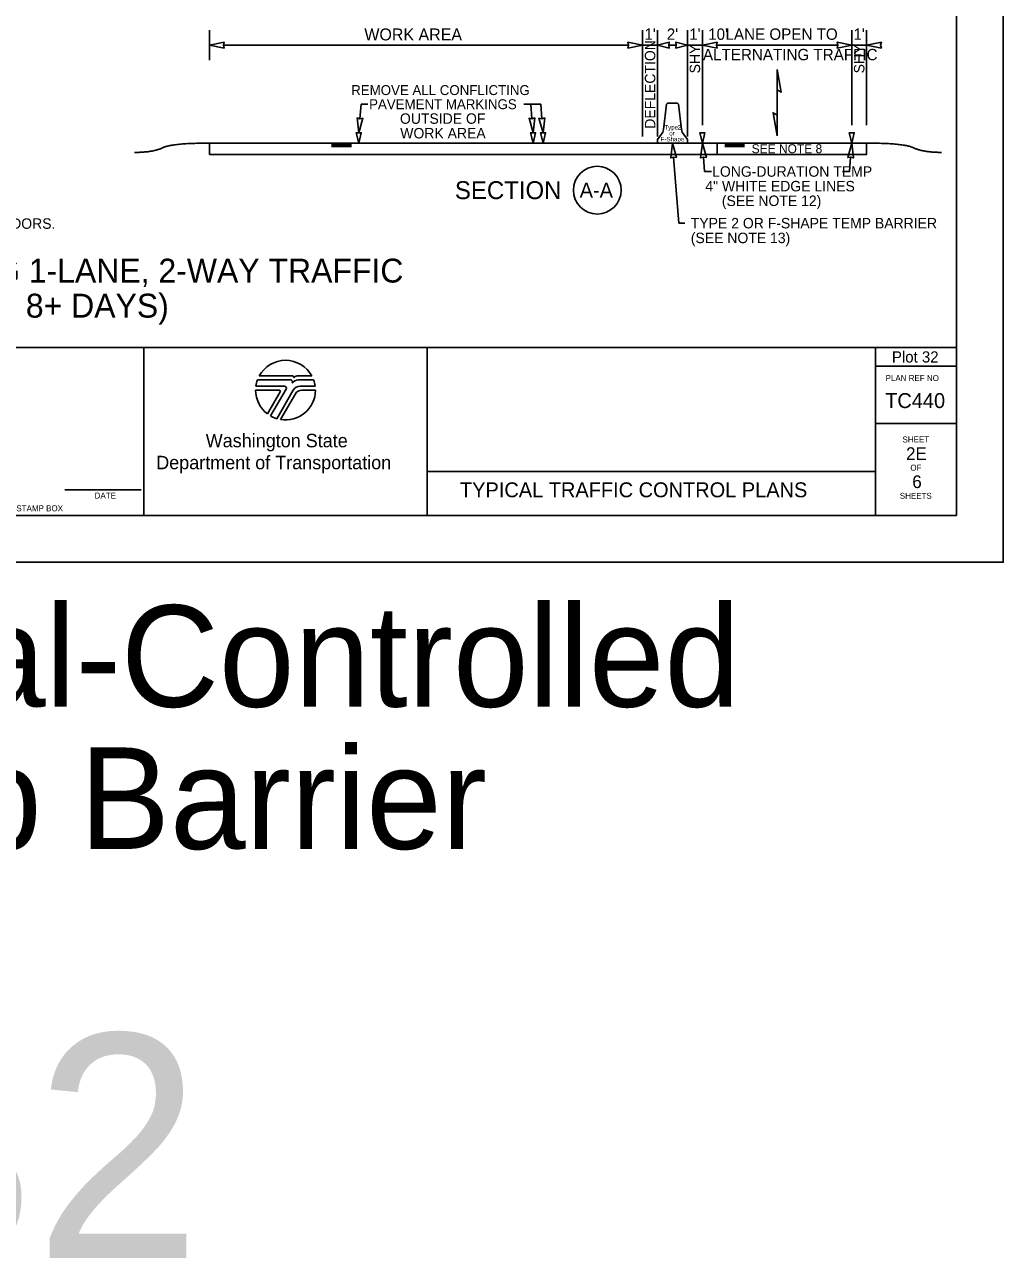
# Model space of a CAD drawing. Extents: x 99982 to 100176, y 99905 to 100011.
# Drawn here: x 100029.51 to 100036.06, y 99905.01 to 99913.29 of the extents above; entities that cross this region are included whole.
import ezdxf

# ---------------------------------------------------------------- set-up
doc = ezdxf.new("R2010")
doc.units = 0
for name, color, linetype in [('SH_DE_DetailHeading1Text', 7, 'Continuous'), ('SH_GI_GeneralNotesBodyText', 7, 'Continuous'), ('SH_GI_PlotLimits', 7, 'Continuous'), ('SH_GI_SheetBorder', 7, 'Continuous'), ('SH_GI_SheetLocationText', 7, 'Continuous'), ('SH_GI_SheetTextInCells', 7, 'Continuous'), ('SH_GI_TitleBlockText', 7, 'Continuous'), ('SH_GI_WSDOTLogo', 7, 'Continuous'), ('TR_WZ_BarrierDoubleFaceElev', 7, 'Continuous'), ('TR_WZ_WorkZoneDetails', 7, 'Continuous'), ('TR_WZ_WorkZoneTextCurrent', 7, 'Continuous')]:
    doc.layers.add(name, color=color, linetype=linetype)

msp = doc.modelspace()

# ---------------------------------------------------------------- linework, layer by layer
at = {"layer": 'SH_GI_PlotLimits'}
msp.add_lwpolyline([(100019.0625, 99909.6875), (100036.0625, 99909.6875), (100036.0625, 99920.6875), (100019.0625, 99920.6875)], close=True, dxfattribs=at)
at = {"layer": 'SH_GI_SheetBorder'}
for p, q in [((100035.75, 99920.375), (100035.75, 99910)), ((100020, 99911.1259), (100035.75, 99911.1259)), ((100030.3089, 99911.1259), (100030.3089, 99910)), ((100032.2055, 99911.1259), (100032.2055, 99910)), ((100035.2079, 99911.1259), (100035.2079, 99910)), ((100035.2079, 99911.0008), (100035.75, 99911.0008)), ((100035.2079, 99910.6176), (100035.75, 99910.6176)), ((100032.2055, 99910.2955), (100035.2079, 99910.2955)), ((100029.7797, 99910.1733), (100030.2914, 99910.1733)), ((100020, 99910), (100035.75, 99910))]:
    msp.add_line(p, q, dxfattribs=at)
at = {"layer": 'SH_GI_WSDOTLogo'}
for p, q in [((100031.059, 99910.8661), (100031.2496, 99910.8661)), ((100031.2894, 99910.9094), (100031.0697, 99910.9094)), ((100031.303, 99910.9354), (100031.0815, 99910.9354)), ((100031.433, 99910.9354), (100031.3351, 99910.9354)), ((100031.343, 99910.9094), (100031.3429, 99910.9094)), ((100031.4448, 99910.9094), (100031.343, 99910.9094)), ((100031.3558, 99910.8661), (100031.4555, 99910.8661)), ((100031.0572, 99910.84), (100031.2148, 99910.84)), ((100031.222, 99910.8277), (100031.1364, 99910.6807)), ((100031.261, 99910.8464), (100031.1567, 99910.6672)), ((100031.1989, 99910.6487), (100031.3089, 99910.839)), ((100031.2244, 99910.6428), (100031.3242, 99910.8156)), ((100031.3655, 99910.8394), (100031.4572, 99910.8394))]:
    msp.add_line(p, q, dxfattribs=at)
for centre, radius, start, end in [((100031.2572, 99910.84), 0.2, 28.47865, 151.53204), ((100031.2572, 99910.84), 0.2, 159.69598, 172.50569), ((100031.2497, 99910.853), 0.0131, 329.76834, 90), ((100031.2894, 99910.8946), 0.0148, 327.8418, 89.99855), ((100031.3429, 99910.861), 0.0484, 89.99529, 147.82376), ((100031.303, 99910.9263), 0.00903, 329.87418, 90.00328), ((100031.3558, 99910.8119), 0.0542, 90, 149.99738), ((100031.3352, 99910.9066), 0.0287, 90.00721, 148.16763), ((100031.2572, 99910.84), 0.2, 7.49431, 20.29406), ((100031.2572, 99910.84), 0.2, 179.99864, 232.84327), ((100031.2149, 99910.8318), 0.0082, 329.74356, 90), ((100031.2572, 99910.84), 0.2, 260.54554, 359.80857), ((100031.3654, 99910.7918), 0.0476, 90, 150.05432), ((100031.2572, 99910.84), 0.2, 239.79292, 253.0448)]:
    msp.add_arc(centre, radius, start, end, dxfattribs=at)
at = {"layer": 'TR_WZ_BarrierDoubleFaceElev'}
for p, q in [((100033.8083, 99912.7548), (100033.8145, 99912.761)), ((100033.8145, 99912.761), (100033.8083, 99912.7548)), ((100033.8145, 99912.761), (100033.8812, 99912.761)), ((100033.8812, 99912.761), (100033.8145, 99912.761)), ((100033.8812, 99912.761), (100033.8875, 99912.7548)), ((100033.8875, 99912.7548), (100033.8812, 99912.761)), ((100033.7885, 99912.586), (100033.8083, 99912.7548)), ((100033.8083, 99912.7548), (100033.7885, 99912.586)), ((100033.8875, 99912.7548), (100033.9073, 99912.586)), ((100033.9073, 99912.586), (100033.8875, 99912.7548)), ((100033.7479, 99912.5194), (100033.7729, 99912.5527)), ((100033.7729, 99912.5527), (100033.7479, 99912.5194)), ((100033.7479, 99912.5006), (100033.7479, 99912.5194)), ((100033.7479, 99912.5194), (100033.7479, 99912.5006)), ((100033.9229, 99912.5527), (100033.9479, 99912.5194)), ((100033.9479, 99912.5194), (100033.9229, 99912.5527)), ((100033.9479, 99912.5194), (100033.9479, 99912.5006)), ((100033.9479, 99912.5006), (100033.9479, 99912.5194)), ((100033.7541, 99912.4944), (100033.7479, 99912.5006)), ((100033.7479, 99912.5006), (100033.7541, 99912.4944)), ((100033.9416, 99912.4944), (100033.7541, 99912.4944)), ((100033.7541, 99912.4944), (100033.9416, 99912.4944)), ((100033.9479, 99912.5006), (100033.9416, 99912.4944)), ((100033.9416, 99912.4944), (100033.9479, 99912.5006))]:
    msp.add_line(p, q, dxfattribs=at)
for centre, start, end in [((100033.7071, 99912.6039), 322.1243, 347.64603), ((100033.7071, 99912.6039), 322.1243, 347.64603), ((100033.9887, 99912.6039), 192.35397, 217.8757), ((100033.9887, 99912.6039), 192.35397, 217.8757)]:
    msp.add_arc(centre, 0.0833, start, end, dxfattribs=at)
at = {"layer": 'TR_WZ_WorkZoneDetails'}
for p, q in [((100030.7479, 99913.0504), (100030.7479, 99913.2504)), ((100033.6479, 99912.5394), (100033.6479, 99913.2504)), ((100033.7479, 99912.5394), (100033.7479, 99913.2504)), ((100033.9479, 99912.5394), (100033.9479, 99913.2504)), ((100034.0479, 99912.6142), (100034.0479, 99913.2504)), ((100035.0479, 99912.6142), (100035.0479, 99913.2504)), ((100035.1479, 99912.6142), (100035.1479, 99913.2504)), ((100033.5542, 99913.1504), (100030.8416, 99913.1504)), ((100033.6479, 99913.1504), (100033.7479, 99913.1504)), ((100033.8729, 99913.1504), (100033.8229, 99913.1504)), ((100034.0479, 99913.1504), (100033.9479, 99913.1504)), ((100034.9542, 99913.1504), (100034.1416, 99913.1504)), ((100035.1479, 99913.1504), (100035.0479, 99913.1504)), ((100034.5479, 99912.8508), (100034.5479, 99912.682)), ((100034.5479, 99912.682), (100034.5479, 99912.8508)), ((100031.7553, 99912.6576), (100031.763, 99912.7552)), ((100031.8092, 99912.7552), (100031.763, 99912.7552)), ((100032.966, 99912.7552), (100032.8531, 99912.7552)), ((100032.9071, 99912.6576), (100032.8993, 99912.7552)), ((100032.9737, 99912.6576), (100032.966, 99912.7552)), ((100030.7479, 99912.4944), (100030.7479, 99912.4194)), ((100035.1479, 99912.4944), (100030.7479, 99912.4944)), ((100031.5649, 99912.4891), (100031.6979, 99912.4891)), ((100031.5649, 99912.4835), (100031.6979, 99912.4835)), ((100031.5649, 99912.4779), (100031.6979, 99912.4779)), ((100031.5649, 99912.4726), (100031.6979, 99912.4726)), ((100034.3309, 99912.4887), (100034.1979, 99912.4887)), ((100034.3309, 99912.4831), (100034.1979, 99912.4831)), ((100034.3309, 99912.4774), (100034.1979, 99912.4774)), ((100034.3309, 99912.4722), (100034.1979, 99912.4722)), ((100035.1479, 99912.4944), (100035.1479, 99912.4194)), ((100035.1479, 99912.4194), (100030.7479, 99912.4194)), ((100033.8553, 99912.4009), (100033.8906, 99911.9574)), ((100034.0553, 99912.4009), (100034.0631, 99912.3034)), ((100035.0404, 99912.4009), (100035.0327, 99912.3034)), ((100034.1092, 99912.3034), (100034.0631, 99912.3034)), ((100035.0327, 99912.3034), (100034.9865, 99912.3034)), ((100033.9306, 99911.9574), (100033.8906, 99911.9574))]:
    msp.add_line(p, q, dxfattribs=at)
for points in [[(100030.7479, 99913.1504), (100030.8461, 99913.1312), (100030.8416, 99913.1504), (100030.8461, 99913.1697)], [(100033.6479, 99913.1504), (100033.5496, 99913.1312), (100033.5542, 99913.1504), (100033.5496, 99913.1697)], [(100033.7479, 99913.1504), (100033.8265, 99913.1312), (100033.8229, 99913.1504), (100033.8265, 99913.1697)], [(100033.9479, 99913.1504), (100033.8693, 99913.1312), (100033.8729, 99913.1504), (100033.8693, 99913.1697)], [(100034.0479, 99913.1504), (100034.1462, 99913.1312), (100034.1416, 99913.1504), (100034.1462, 99913.1697)], [(100035.0479, 99913.1504), (100034.9496, 99913.1312), (100034.9542, 99913.1504), (100034.9496, 99913.1697)], [(100035.1479, 99913.1504), (100035.2462, 99913.1312), (100035.2416, 99913.1504), (100035.2462, 99913.1697)], [(100034.5479, 99912.9884), (100034.5749, 99912.8352), (100034.5479, 99912.8508)], [(100034.5479, 99912.5444), (100034.5209, 99912.6976), (100034.5479, 99912.682)], [(100031.7478, 99912.5642), (100031.7748, 99912.6606), (100031.7552, 99912.6576), (100031.7363, 99912.6637)], [(100032.9145, 99912.5642), (100032.8875, 99912.6606), (100032.9071, 99912.6576), (100032.926, 99912.6637)], [(100032.9812, 99912.5642), (100032.9542, 99912.6606), (100032.9738, 99912.6576), (100032.9926, 99912.6637)], [(100031.7479, 99912.4944), (100031.7312, 99912.5642), (100031.7645, 99912.5642)], [(100032.9145, 99912.4944), (100032.8978, 99912.5642), (100032.9312, 99912.5642)], [(100032.9812, 99912.4944), (100032.9645, 99912.5642), (100032.9978, 99912.5642)], [(100034.0479, 99912.4944), (100034.0312, 99912.5642), (100034.0645, 99912.5642)], [(100035.0479, 99912.4944), (100035.0312, 99912.5642), (100035.0645, 99912.5642)], [(100033.8479, 99912.4944), (100033.8748, 99912.3979), (100033.8553, 99912.4009), (100033.8364, 99912.3949)], [(100034.0479, 99912.4944), (100034.0748, 99912.3979), (100034.0553, 99912.4009), (100034.0364, 99912.3949)], [(100034.1479, 99912.4944), (100035.1479, 99912.4944), (100035.1479, 99912.4194), (100034.1479, 99912.4194)], [(100034.1479, 99912.4944), (100035.1479, 99912.4944), (100035.1479, 99912.4194), (100034.1479, 99912.4194)], [(100035.0479, 99912.4944), (100035.0209, 99912.3979), (100035.0405, 99912.4009), (100035.0593, 99912.3949)]]:
    msp.add_lwpolyline(points, close=True, dxfattribs=at)
for points in [[(100031.7645, 99912.5642), (100031.7312, 99912.5642), (100031.7479, 99912.4944), (100031.7645, 99912.5642)], [(100032.9312, 99912.5642), (100032.8978, 99912.5642), (100032.9145, 99912.4944), (100032.9312, 99912.5642)], [(100032.9978, 99912.5642), (100032.9645, 99912.5642), (100032.9812, 99912.4944), (100032.9978, 99912.5642)], [(100034.0645, 99912.5642), (100034.0312, 99912.5642), (100034.0479, 99912.4944), (100034.0645, 99912.5642)], [(100035.0645, 99912.5642), (100035.0312, 99912.5642), (100035.0479, 99912.4944), (100035.0645, 99912.5642)]]:
    msp.add_lwpolyline(points, dxfattribs=at)
msp.add_circle((100033.3444, 99912.1794), 0.16, dxfattribs=at)
for points in [[(100030.7479, 99912.4944), (100030.4967, 99912.4944), (100030.3712, 99912.4322), (100030.2457, 99912.4322)], [(100035.1479, 99912.4944), (100035.399, 99912.4945), (100035.5245, 99912.4324), (100035.65, 99912.4325)]]:
    msp.add_open_spline(points, degree=2, dxfattribs=at)

# ---------------------------------------------------------------- texts
at = {"layer": 'SH_DE_DetailHeading1Text'}
for s, p in [('ADVANCED TEMPORARY SIGNAL-CONTROLLED ALTERNATING 1-LANE, 2-WAY TRAFFIC', (100022.9401, 99911.5606)), ('25 WZSL + TEMP BARRIER (40 MPH HIGHWAYS, 8+ DAYS)', (100024.5313, 99911.3259))]:
    msp.add_text(s, height=0.16, rotation=360, dxfattribs=at).set_placement(p)
at = {"layer": 'SH_GI_GeneralNotesBodyText'}
msp.add_text('ROADWAY WIDTH RESTRICTIONS. 30 DAY NOTICE REQUIRED ON MAJOR FREIGHT CORRIDORS.', height=0.07, rotation=360, dxfattribs=at).set_placement((100025.3222, 99911.9206))
at = {"layer": 'SH_GI_SheetBorder'}
msp.add_text('PLAN REF NO', height=0.040032, dxfattribs=at).set_placement((100035.2747, 99910.9008))
at = {"layer": 'SH_GI_SheetLocationText'}
for s, height, p in [('Plot 32', 0.075, (100035.3171, 99911.025)), (' Temp Signal-Controlled', 0.68, (100024.4951, 99908.7191)), ('Alt Traffic w/ Temp Barrier', 0.68, (100022.0459, 99907.7671)), ('Plot 32', 1.5, (100024.4483, 99905.0267))]:
    msp.add_text(s, height=height, dxfattribs=at).set_placement(p)
at = {"layer": 'SH_GI_SheetTextInCells'}
for s, height, p in [('Washington State', 0.090072, (100030.7229, 99910.4571)), ('SHEET', 0.04003, (100035.3877, 99910.4896)), ('Department of Transportation', 0.090072, (100030.3916, 99910.3101)), ('OF', 0.04003, (100035.4406, 99910.3008)), ('DATE', 0.04003, (100029.9794, 99910.1141)), ('SHEETS', 0.04003, (100035.3698, 99910.112)), ('P.E. STAMP BOX', 0.040032, (100029.339, 99910.0286))]:
    msp.add_text(s, height=height, dxfattribs=at).set_placement(p)
at = {"layer": 'SH_GI_TitleBlockText'}
for s, height, p in [('TC440', 0.1, (100035.2718, 99910.72)), ('2E', 0.085, (100035.4116, 99910.3723)), ('TYPICAL TRAFFIC CONTROL PLANS', 0.1, (100032.4251, 99910.1224)), ('6', 0.085, (100035.4534, 99910.1843))]:
    msp.add_text(s, height=height, dxfattribs=at).set_placement(p)
at = {"layer": 'TR_WZ_BarrierDoubleFaceElev'}
for s, p in [('Type', (100033.7937, 99912.5853)), ('2', (100033.8828, 99912.5853)), ('F-Shape', (100033.7684, 99912.506)), ('or', (100033.8264, 99912.5456))]:
    msp.add_text(s, height=0.03, dxfattribs=at).set_placement(p)
at = {"layer": 'TR_WZ_WorkZoneDetails'}
for s, height, p in [('WORK AREA', 0.08, (100031.785, 99913.1824)), ("1'", 0.076, (100033.6599, 99913.1864)), ("2'", 0.076, (100033.8095, 99913.1864)), ("1'", 0.076, (100033.9599, 99913.1864)), ("10'", 0.076, (100034.0867, 99913.1864)), (' LANE OPEN TO', 0.076, (100034.1748, 99913.1864)), ("1'", 0.076, (100035.0595, 99913.1864)), ('ALTERNATING TRAFFIC', 0.076, (100034.0522, 99913.0496))]:
    msp.add_text(s, height=height, dxfattribs=at).set_placement(p)
for s, height, rotation, p in [('DEFLECTION', 0.07, 90, (100033.7329, 99912.591)), ('SHY', 0.07, 90, (100034.0329, 99912.9617)), ('SHY', 0.07, 90, (100035.1329, 99912.9617)), ('SECTION', 0.12, 360, (100032.3913, 99912.1194)), ('A-A', 0.1, 360, (100033.2265, 99912.1294))]:
    msp.add_text(s, height=height, rotation=rotation, dxfattribs=at).set_placement(p)
at = {"layer": 'TR_WZ_WorkZoneTextCurrent'}
for s, height, p in [('REMOVE ALL CONFLICTING', 0.0665, (100031.6969, 99912.8164)), ('PAVEMENT MARKINGS', 0.0665, (100031.8168, 99912.7219)), ('OUTSIDE OF', 0.07, (100032.0233, 99912.6239)), ('WORK AREA', 0.07, (100032.0253, 99912.5259)), ('SEE NOTE 8', 0.06, (100034.3778, 99912.4269)), ('LONG-DURATION TEMP', 0.07, (100034.1132, 99912.2694)), ('4" WHITE EDGE LINES', 0.07, (100034.068, 99912.1714)), ('(SEE NOTE 12)', 0.07, (100034.1784, 99912.0734)), ('TYPE 2 OR F-SHAPE TEMP BARRIER', 0.07, (100033.9706, 99911.9234)), ('(SEE NOTE 13)', 0.07, (100033.9706, 99911.8246))]:
    msp.add_text(s, height=height, dxfattribs=at).set_placement(p)

doc.saveas('drawing.dxf')
